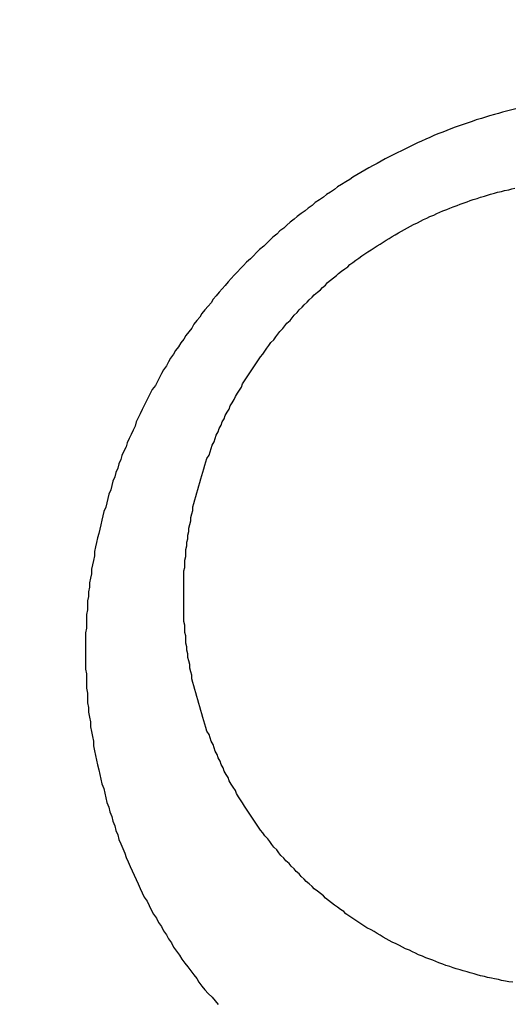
# Model space of a CAD drawing. Header units: millimetres. Extents: x 11979 to 37895, y 18730 to 47884.
# Tile 599 of 656: x 35823.932 to 35824.418, y 46387.969 to 46388.942. Entities that reach past the tile are written whole.
import ezdxf

# ---------------------------------------------------------------- set-up
doc = ezdxf.new("R2010")
doc.units = ezdxf.units.MM
for name, color, linetype in [('- niebieska cienka - izolacja', 120, 'Continuous'), ('-WYMIAR', 8, 'Continuous'), ('PROJEKTOWANE', 5, 'Continuous')]:
    doc.layers.add(name, color=color, linetype=linetype)
doc.styles.get("Standard").update_dxf_attribs({"font": 'arial.ttf'})
doc.dimstyles.new('CZA-KROPKA-50', dxfattribs={"dimtxt": 12, "dimasz": 1, "dimexe": 2, "dimexo": 25, "dimgap": 4, "dimtad": 1, "dimdec": 1, "dimrnd": 0.5, "dimzin": 9, "dimdsep": 46, "dimtxsty": 'Standard', "dimblk": 'CZA-KROPKA', "dimblk1": 'CZA-KROPKA', "dimblk2": 'CZA-KROPKA', "dimsah": 1, "dimcen": -20, "dimse1": 1, "dimse2": 1, "dimclrd": 8, "dimclre": 8, "dimclrt": 9, "dimadec": 0, "dimazin": 0, "dimtfac": 1, "dimtdec": 1, "dimtmove": 1, "dimatfit": 3, "dimldrblk": 'CZA-KROPKA', "dimfxl": 1, "dimtolj": 1, "dimtzin": 9, "dimarcsym": 0})

# ---------------------------------------------------------------- blocks, each defined once
blk = doc.blocks.new('CZA-KROPKA')
at = {"layer": '-WYMIAR', "linetype": 'ByBlock'}
for p, q in [((0, 10), (0, -10)), ((5, 0), (-5, 0))]:
    blk.add_line(p, q, dxfattribs=at)
at = {"layer": '-WYMIAR', "linetype": 'ByBlock', "const_width": 2.5}
blk.add_lwpolyline([(-1.25, 0, 1), (1.25, 0, 1)], format="xyb", close=True, dxfattribs=at)
blk = doc.blocks.new('*D2897')
at = {"layer": '-WYMIAR', "color": 8, "lineweight": -2}
blk.add_line((34132.92621, 45927.4655), (36406.92621, 45927.4655), dxfattribs=at)
at = {"layer": 'Defpoints', "color": 0}
for p in [(34131.92621, 46435.12228), (36407.92621, 46406.12228), (36407.92621, 45927.4655)]:
    blk.add_point(p, dxfattribs=at)
at = {"layer": '-WYMIAR', "color": 8, "lineweight": -2, "rotation": 180}
blk.add_blockref('CZA-KROPKA', (34131.92621, 45927.4655), dxfattribs=at)
at = {"layer": '-WYMIAR', "color": 8, "lineweight": -2}
blk.add_blockref('CZA-KROPKA', (36407.92621, 45927.4655), dxfattribs=at)
at = {"layer": '-WYMIAR', "color": 9, "insert": (35269.92621, 45937.59237), "char_height": 12, "attachment_point": 5}
blk.add_mtext('\\A1;2276', dxfattribs=at)
blk = doc.blocks.new('Pisuar NOVA PRO ze zintegrowanym ceramicznym sitkiem')
for points in [[(-0.0339165, -0.2026824, 0), (-0.0339565, -0.2026934, 0), (-0.0339965, -0.2027044, 0), (-0.0340465, -0.2027164, 0), (-0.0340865, -0.2027284, 0), (-0.0341265, -0.2027404, 0), (-0.0341765, -0.2027534, 0), (-0.0342165, -0.2027664, 0), (-0.0342565, -0.2027794, 0), (-0.0343065, -0.2027934, 0), (-0.0343465, -0.2028074, 0), (-0.0343865, -0.2028214, 0), (-0.0344265, -0.2028364, 0), (-0.0344765, -0.2028514, 0), (-0.0345165, -0.2028664, 0), (-0.0345565, -0.2028824, 0), (-0.0345965, -0.2028984, 0), (-0.0346365, -0.2029154, 0), (-0.0346865, -0.2029314, 0), (-0.0347265, -0.2029484, 0), (-0.0347665, -0.2029664, 0), (-0.0348065, -0.2029844, 0), (-0.0348465, -0.2030024, 0), (-0.0348865, -0.2030204, 0), (-0.0349265, -0.2030394, 0), (-0.0349665, -0.2030584, 0), (-0.0350065, -0.2030774, 0), (-0.0350465, -0.2030974, 0), (-0.0350865, -0.2031174, 0), (-0.0351265, -0.2031374, 0), (-0.0351665, -0.2031584, 0), (-0.0352065, -0.2031794, 0), (-0.0352465, -0.2032004, 0), (-0.0352865, -0.2032224, 0), (-0.0353265, -0.2032444, 0), (-0.0353665, -0.2032664, 0), (-0.0354065, -0.2032894, 0), (-0.0354465, -0.2033124, 0), (-0.0354865, -0.2033354, 0), (-0.0355265, -0.2033584, 0), (-0.0355565, -0.2033824, 0), (-0.0355965, -0.2034064, 0), (-0.0356365, -0.2034314, 0), (-0.0356765, -0.2034554, 0), (-0.0357065, -0.2034804, 0), (-0.0357465, -0.2035064, 0), (-0.0357865, -0.2035314, 0), (-0.0358165, -0.2035574, 0), (-0.0358565, -0.2035834, 0), (-0.0358965, -0.2036104, 0), (-0.0359265, -0.2036374, 0), (-0.0359665, -0.2036644, 0), (-0.0359965, -0.2036914, 0), (-0.0360365, -0.2037194, 0), (-0.0360765, -0.2037474, 0), (-0.0361065, -0.2037754, 0), (-0.0361465, -0.2038034, 0), (-0.0361765, -0.2038324, 0), (-0.0362065, -0.2038614, 0), (-0.0362465, -0.2038904, 0), (-0.0362765, -0.2039204, 0), (-0.0363165, -0.2039504, 0), (-0.0363465, -0.2039804, 0), (-0.0363765, -0.2040104, 0), (-0.0364065, -0.2040414, 0), (-0.0364465, -0.2040724, 0), (-0.0364765, -0.2041034, 0), (-0.0365065, -0.2041344, 0), (-0.0365365, -0.2041664, 0), (-0.0365765, -0.2041984, 0), (-0.0366065, -0.2042304, 0), (-0.0366365, -0.2042624, 0), (-0.0366665, -0.2042954, 0), (-0.0366965, -0.2043284, 0), (-0.0367265, -0.2043614, 0), (-0.0367565, -0.2043944, 0), (-0.0367865, -0.2044284, 0), (-0.0368165, -0.2044624, 0), (-0.0368465, -0.2044964, 0), (-0.0368765, -0.2045304, 0), (-0.0369065, -0.2045654, 0), (-0.0369265, -0.2045994, 0), (-0.0369565, -0.2046344, 0), (-0.0369865, -0.2046694, 0), (-0.0370165, -0.2047054, 0), (-0.0370365, -0.2047404, 0), (-0.0370665, -0.2047764, 0), (-0.0370965, -0.2048124, 0), (-0.0371165, -0.2048494, 0), (-0.0371465, -0.2048854, 0), (-0.0371765, -0.2049224, 0), (-0.0371965, -0.2049594, 0), (-0.0372265, -0.2049964, 0), (-0.0372465, -0.2050334, 0), (-0.0372765, -0.2050714, 0), (-0.0372965, -0.2051084, 0), (-0.0373265, -0.2051464, 0), (-0.0373465, -0.2051844, 0), (-0.0373665, -0.2052224, 0), (-0.0373965, -0.2052614, 0), (-0.0374165, -0.2052994, 0), (-0.0374365, -0.2053384, 0), (-0.0374565, -0.2053774, 0), (-0.0374765, -0.2054164, 0), (-0.0375065, -0.2054564, 0), (-0.0375265, -0.2054954, 0), (-0.0375465, -0.2055354, 0), (-0.0375665, -0.2055754, 0), (-0.0375865, -0.2056154, 0), (-0.0376065, -0.2056554, 0), (-0.0376265, -0.2056954, 0), (-0.0376465, -0.2057364, 0), (-0.0376665, -0.2057764, 0), (-0.0376765, -0.2058174, 0), (-0.0376965, -0.2058584, 0), (-0.0377165, -0.2058994, 0), (-0.0377365, -0.2059404, 0), (-0.0377565, -0.2059824, 0), (-0.0377665, -0.2060234, 0), (-0.0377865, -0.2060654, 0), (-0.0378065, -0.2061074, 0), (-0.0378165, -0.2061494, 0), (-0.0378365, -0.2061914, 0), (-0.0378465, -0.2062334, 0), (-0.0378665, -0.2062754, 0), (-0.0378765, -0.2063184, 0), (-0.0378965, -0.2063604, 0), (-0.0379065, -0.2064034, 0), (-0.0379165, -0.2064464, 0), (-0.0379365, -0.2064894, 0), (-0.0379465, -0.2065324, 0), (-0.0379565, -0.2065754, 0), (-0.0379665, -0.2066184, 0), (-0.0379865, -0.2066614, 0), (-0.0379965, -0.2067054, 0), (-0.0380065, -0.2067484, 0), (-0.0380165, -0.2067924, 0), (-0.0380265, -0.2068364, 0), (-0.0380365, -0.2068794, 0), (-0.0380465, -0.2069234, 0), (-0.0380565, -0.2069674, 0), (-0.0380665, -0.2070114, 0), (-0.0380765, -0.2070554, 0), (-0.0380765, -0.2071004, 0), (-0.0380865, -0.2071444, 0), (-0.0380965, -0.2071884, 0), (-0.0381065, -0.2072324, 0), (-0.0381065, -0.2072774, 0), (-0.0381165, -0.2073214, 0), (-0.0381265, -0.2073664, 0), (-0.0381265, -0.2074104, 0), (-0.0381365, -0.2074554, 0), (-0.0381365, -0.2075004, 0), (-0.0381465, -0.2075454, 0), (-0.0381465, -0.2075894, 0), (-0.0381465, -0.2076344, 0), (-0.0381565, -0.2076794, 0), (-0.0381565, -0.2077244, 0), (-0.0381565, -0.2077694, 0), (-0.0381565, -0.2078144, 0), (-0.0381665, -0.2078594, 0), (-0.0381665, -0.2079044, 0), (-0.0381665, -0.2079494, 0), (-0.0381665, -0.2079944, 0), (-0.0381665, -0.2080394, 0), (-0.0381665, -0.2080844, 0), (-0.0381665, -0.2081294, 0), (-0.0381665, -0.2081744, 0), (-0.0381665, -0.2082194, 0), (-0.0381565, -0.2082644, 0)], [(-0.0371965, -0.2074624, 0), (-0.0371965, -0.2074274, 0), (-0.0371965, -0.2073914, 0), (-0.0371965, -0.2073564, 0), (-0.0371965, -0.2073204, 0), (-0.0371965, -0.2072844, 0), (-0.0371965, -0.2072494, 0), (-0.0371865, -0.2072134, 0), (-0.0371865, -0.2071784, 0), (-0.0371865, -0.2071424, 0), (-0.0371765, -0.2071074, 0), (-0.0371765, -0.2070714, 0), (-0.0371765, -0.2070364, 0), (-0.0371665, -0.2070014, 0), (-0.0371665, -0.2069654, 0), (-0.0371565, -0.2069304, 0), (-0.0371565, -0.2068954, 0), (-0.0371465, -0.2068604, 0), (-0.0371465, -0.2068254, 0), (-0.0371365, -0.2067904, 0), (-0.0371265, -0.2067554, 0), (-0.0371265, -0.2067204, 0), (-0.0371165, -0.2066854, 0), (-0.0371065, -0.2066504, 0), (-0.0371065, -0.2066154, 0), (-0.0370965, -0.2065814, 0), (-0.0370865, -0.2065464, 0), (-0.0370765, -0.2065124, 0), (-0.0370665, -0.2064774, 0), (-0.0370565, -0.2064434, 0), (-0.0370465, -0.2064094, 0), (-0.0370365, -0.2063744, 0), (-0.0370265, -0.2063404, 0), (-0.0370165, -0.2063064, 0), (-0.0370065, -0.2062734, 0), (-0.0369965, -0.2062394, 0), (-0.0369865, -0.2062054, 0), (-0.0369765, -0.2061714, 0), (-0.0369665, -0.2061384, 0), (-0.0369465, -0.2061054, 0), (-0.0369365, -0.2060714, 0), (-0.0369265, -0.2060384, 0), (-0.0369165, -0.2060054, 0), (-0.0368965, -0.2059724, 0), (-0.0368865, -0.2059394, 0), (-0.0368765, -0.2059074, 0), (-0.0368565, -0.2058744, 0), (-0.0368465, -0.2058424, 0), (-0.0368265, -0.2058094, 0), (-0.0368165, -0.2057774, 0), (-0.0367965, -0.2057454, 0), (-0.0367865, -0.2057134, 0), (-0.0367665, -0.2056814, 0), (-0.0367465, -0.2056504, 0), (-0.0367365, -0.2056184, 0), (-0.0367165, -0.2055874, 0), (-0.0366965, -0.2055554, 0), (-0.0366865, -0.2055244, 0), (-0.0366665, -0.2054934, 0), (-0.0366465, -0.2054634, 0), (-0.0366265, -0.2054324, 0), (-0.0366165, -0.2054014, 0), (-0.0365965, -0.2053714, 0), (-0.0365765, -0.2053414, 0), (-0.0365565, -0.2053114, 0), (-0.0365365, -0.2052814, 0), (-0.0365165, -0.2052514, 0), (-0.0364965, -0.2052224, 0), (-0.0364765, -0.2051934, 0), (-0.0364565, -0.2051634, 0), (-0.0364365, -0.2051344, 0), (-0.0364165, -0.2051064, 0), (-0.0363965, -0.2050774, 0), (-0.0363765, -0.2050494, 0), (-0.0363565, -0.2050204, 0), (-0.0363365, -0.2049924, 0), (-0.0363065, -0.2049644, 0), (-0.0362865, -0.2049374, 0), (-0.0362665, -0.2049094, 0), (-0.0362465, -0.2048824, 0), (-0.0362165, -0.2048544, 0), (-0.0361965, -0.2048274, 0), (-0.0361765, -0.2048014, 0), (-0.0361465, -0.2047744, 0), (-0.0361265, -0.2047484, 0), (-0.0361065, -0.2047224, 0), (-0.0360765, -0.2046964, 0), (-0.0360565, -0.2046704, 0), (-0.0360265, -0.2046444, 0), (-0.0360065, -0.2046194, 0), (-0.0359765, -0.2045944, 0), (-0.0359565, -0.2045694, 0), (-0.0359265, -0.2045444, 0), (-0.0359065, -0.2045204, 0), (-0.0358765, -0.2044954, 0), (-0.0358465, -0.2044714, 0), (-0.0358265, -0.2044474, 0), (-0.0357965, -0.2044244, 0), (-0.0357765, -0.2044004, 0), (-0.0357465, -0.2043774, 0), (-0.0357165, -0.2043544, 0), (-0.0356865, -0.2043314, 0), (-0.0356665, -0.2043094, 0), (-0.0356365, -0.2042874, 0), (-0.0356065, -0.2042654, 0), (-0.0355765, -0.2042434, 0), (-0.0355565, -0.2042214, 0), (-0.0355265, -0.2042004, 0), (-0.0354965, -0.2041794, 0), (-0.0354665, -0.2041584, 0), (-0.0354365, -0.2041374, 0), (-0.0354065, -0.2041174, 0), (-0.0353765, -0.2040974, 0), (-0.0353465, -0.2040774, 0), (-0.0353165, -0.2040574, 0), (-0.0352865, -0.2040384, 0), (-0.0352565, -0.2040194, 0), (-0.0352265, -0.2040004, 0), (-0.0351965, -0.2039814, 0), (-0.0351665, -0.2039634, 0), (-0.0351365, -0.2039454, 0), (-0.0351065, -0.2039274, 0), (-0.0350765, -0.2039094, 0), (-0.0350465, -0.2038924, 0), (-0.0350165, -0.2038754, 0), (-0.0349865, -0.2038584, 0), (-0.0349565, -0.2038424, 0), (-0.0349265, -0.2038254, 0), (-0.0348865, -0.2038094, 0), (-0.0348565, -0.2037944, 0), (-0.0348265, -0.2037784, 0), (-0.0347965, -0.2037634, 0), (-0.0347665, -0.2037484, 0), (-0.0347265, -0.2037334, 0), (-0.0346965, -0.2037194, 0), (-0.0346665, -0.2037054, 0), (-0.0346365, -0.2036914, 0), (-0.0345965, -0.2036774, 0), (-0.0345665, -0.2036644, 0), (-0.0345365, -0.2036514, 0), (-0.0344965, -0.2036384, 0), (-0.0344665, -0.2036264, 0), (-0.0344365, -0.2036144, 0), (-0.0343965, -0.2036024, 0), (-0.0343665, -0.2035904, 0), (-0.0343365, -0.2035794, 0), (-0.0342965, -0.2035684, 0), (-0.0342665, -0.2035574, 0), (-0.0342265, -0.2035474, 0), (-0.0341965, -0.2035374, 0), (-0.0341665, -0.2035274, 0), (-0.0341265, -0.2035174, 0), (-0.0340965, -0.2035084, 0), (-0.0340565, -0.2034994, 0), (-0.0340265, -0.2034914, 0), (-0.0339865, -0.2034824, 0), (-0.0339565, -0.2034744, 0), (-0.0339265, -0.2034664, 0)], [(-0.0339465, -0.2113124, 0), (-0.0339865, -0.2113064, 0), (-0.0340165, -0.2113004, 0), (-0.0340565, -0.2112934, 0), (-0.0340865, -0.2112864, 0), (-0.0341265, -0.2112794, 0), (-0.0341565, -0.2112724, 0), (-0.0341965, -0.2112644, 0), (-0.0342265, -0.2112564, 0), (-0.0342665, -0.2112474, 0), (-0.0342965, -0.2112394, 0), (-0.0343265, -0.2112294, 0), (-0.0343665, -0.2112204, 0), (-0.0343965, -0.2112104, 0), (-0.0344365, -0.2112004, 0), (-0.0344665, -0.2111904, 0), (-0.0345065, -0.2111794, 0), (-0.0345365, -0.2111684, 0), (-0.0345665, -0.2111574, 0), (-0.0346065, -0.2111454, 0), (-0.0346365, -0.2111334, 0), (-0.0346765, -0.2111214, 0), (-0.0347065, -0.2111084, 0), (-0.0347365, -0.2110954, 0), (-0.0347765, -0.2110824, 0), (-0.0348065, -0.2110694, 0), (-0.0348365, -0.2110554, 0), (-0.0348765, -0.2110414, 0), (-0.0349065, -0.2110264, 0), (-0.0349365, -0.2110114, 0), (-0.0349665, -0.2109964, 0), (-0.0350065, -0.2109814, 0), (-0.0350365, -0.2109654, 0), (-0.0350665, -0.2109494, 0), (-0.0350965, -0.2109334, 0), (-0.0351365, -0.2109174, 0), (-0.0351665, -0.2109004, 0), (-0.0351965, -0.2108834, 0), (-0.0352265, -0.2108654, 0), (-0.0352565, -0.2108484, 0), (-0.0352865, -0.2108304, 0), (-0.0353165, -0.2108124, 0), (-0.0353465, -0.2107934, 0), (-0.0353865, -0.2107744, 0), (-0.0354165, -0.2107554, 0), (-0.0354465, -0.2107364, 0), (-0.0354765, -0.2107164, 0), (-0.0355065, -0.2106964, 0), (-0.0355365, -0.2106764, 0), (-0.0355665, -0.2106564, 0), (-0.0355965, -0.2106354, 0), (-0.0356165, -0.2106144, 0), (-0.0356465, -0.2105934, 0), (-0.0356765, -0.2105714, 0), (-0.0357065, -0.2105494, 0), (-0.0357365, -0.2105274, 0), (-0.0357665, -0.2105054, 0), (-0.0357965, -0.2104824, 0), (-0.0358165, -0.2104594, 0), (-0.0358465, -0.2104364, 0), (-0.0358765, -0.2104134, 0), (-0.0359065, -0.2103894, 0), (-0.0359265, -0.2103654, 0), (-0.0359565, -0.2103414, 0), (-0.0359865, -0.2103174, 0), (-0.0360065, -0.2102924, 0), (-0.0360365, -0.2102674, 0), (-0.0360565, -0.2102424, 0), (-0.0360865, -0.2102174, 0), (-0.0361065, -0.2101914, 0), (-0.0361365, -0.2101654, 0), (-0.0361565, -0.2101394, 0), (-0.0361865, -0.2101134, 0), (-0.0362065, -0.2100864, 0), (-0.0362365, -0.2100604, 0), (-0.0362565, -0.2100334, 0), (-0.0362765, -0.2100054, 0), (-0.0363065, -0.2099784, 0), (-0.0363265, -0.2099504, 0), (-0.0363465, -0.2099224, 0), (-0.0363665, -0.2098944, 0), (-0.0363965, -0.2098664, 0), (-0.0364165, -0.2098374, 0), (-0.0364365, -0.2098084, 0), (-0.0364565, -0.2097794, 0), (-0.0364765, -0.2097504, 0), (-0.0364965, -0.2097214, 0), (-0.0365165, -0.2096914, 0), (-0.0365365, -0.2096614, 0), (-0.0365565, -0.2096314, 0), (-0.0365765, -0.2096014, 0), (-0.0365965, -0.2095714, 0), (-0.0366165, -0.2095404, 0), (-0.0366365, -0.2095104, 0), (-0.0366565, -0.2094794, 0), (-0.0366765, -0.2094484, 0), (-0.0366865, -0.2094174, 0), (-0.0367065, -0.2093854, 0), (-0.0367265, -0.2093544, 0), (-0.0367465, -0.2093224, 0), (-0.0367565, -0.2092904, 0), (-0.0367765, -0.2092584, 0), (-0.0367965, -0.2092264, 0), (-0.0368065, -0.2091944, 0), (-0.0368265, -0.2091614, 0), (-0.0368365, -0.2091294, 0), (-0.0368565, -0.2090964, 0), (-0.0368665, -0.2090634, 0), (-0.0368865, -0.2090304, 0), (-0.0368965, -0.2089974, 0), (-0.0369065, -0.2089644, 0), (-0.0369265, -0.2089314, 0), (-0.0369365, -0.2088974, 0), (-0.0369465, -0.2088644, 0), (-0.0369665, -0.2088304, 0), (-0.0369765, -0.2087964, 0), (-0.0369865, -0.2087634, 0), (-0.0369965, -0.2087294, 0), (-0.0370065, -0.2086954, 0), (-0.0370165, -0.2086604, 0), (-0.0370265, -0.2086264, 0), (-0.0370365, -0.2085924, 0), (-0.0370465, -0.2085574, 0), (-0.0370565, -0.2085234, 0), (-0.0370665, -0.2084884, 0), (-0.0370765, -0.2084534, 0), (-0.0370865, -0.2084194, 0), (-0.0370965, -0.2083844, 0), (-0.0371065, -0.2083494, 0), (-0.0371165, -0.2083144, 0), (-0.0371165, -0.2082794, 0), (-0.0371265, -0.2082444, 0), (-0.0371365, -0.2082094, 0), (-0.0371365, -0.2081734, 0), (-0.0371465, -0.2081384, 0), (-0.0371565, -0.2081034, 0), (-0.0371565, -0.2080684, 0), (-0.0371665, -0.2080324, 0), (-0.0371665, -0.2079974, 0), (-0.0371765, -0.2079614, 0), (-0.0371765, -0.2079264, 0), (-0.0371765, -0.2078904, 0), (-0.0371865, -0.2078554, 0), (-0.0371865, -0.2078194, 0), (-0.0371865, -0.2077834, 0), (-0.0371965, -0.2077484, 0), (-0.0371965, -0.2077124, 0), (-0.0371965, -0.2076764, 0), (-0.0371965, -0.2076414, 0), (-0.0371965, -0.2076054, 0), (-0.0371965, -0.2075694, 0), (-0.0371965, -0.2075344, 0), (-0.0371965, -0.2074984, 0), (-0.0371965, -0.2074624, 0)], [(-0.0381565, -0.2082644, 0), (-0.0381565, -0.2083124, 0), (-0.0381565, -0.2083594, 0), (-0.0381565, -0.2084074, 0), (-0.0381465, -0.2084554, 0), (-0.0381465, -0.2085024, 0), (-0.0381465, -0.2085504, 0), (-0.0381365, -0.2085984, 0), (-0.0381365, -0.2086454, 0), (-0.0381265, -0.2086934, 0), (-0.0381165, -0.2087404, 0), (-0.0381165, -0.2087884, 0), (-0.0381065, -0.2088354, 0), (-0.0380965, -0.2088834, 0), (-0.0380865, -0.2089304, 0), (-0.0380865, -0.2089774, 0), (-0.0380765, -0.2090244, 0), (-0.0380665, -0.2090714, 0), (-0.0380565, -0.2091184, 0), (-0.0380465, -0.2091654, 0), (-0.0380365, -0.2092124, 0), (-0.0380265, -0.2092594, 0), (-0.0380165, -0.2093054, 0), (-0.0380065, -0.2093524, 0), (-0.0379865, -0.2093984, 0), (-0.0379765, -0.2094454, 0), (-0.0379665, -0.2094914, 0), (-0.0379565, -0.2095374, 0), (-0.0379365, -0.2095834, 0), (-0.0379265, -0.2096294, 0), (-0.0379065, -0.2096744, 0), (-0.0378965, -0.2097204, 0), (-0.0378765, -0.2097654, 0), (-0.0378665, -0.2098114, 0), (-0.0378465, -0.2098564, 0), (-0.0378365, -0.2099014, 0), (-0.0378165, -0.2099454, 0), (-0.0377965, -0.2099904, 0), (-0.0377765, -0.2100354, 0), (-0.0377665, -0.2100794, 0), (-0.0377465, -0.2101234, 0), (-0.0377265, -0.2101674, 0), (-0.0377065, -0.2102114, 0), (-0.0376865, -0.2102554, 0), (-0.0376665, -0.2102984, 0), (-0.0376465, -0.2103414, 0), (-0.0376265, -0.2103844, 0), (-0.0376065, -0.2104274, 0), (-0.0375865, -0.2104704, 0), (-0.0375565, -0.2105124, 0), (-0.0375365, -0.2105544, 0), (-0.0375165, -0.2105964, 0), (-0.0374965, -0.2106384, 0), (-0.0374665, -0.2106804, 0), (-0.0374465, -0.2107214, 0), (-0.0374165, -0.2107624, 0), (-0.0373965, -0.2108034, 0), (-0.0373665, -0.2108444, 0), (-0.0373465, -0.2108844, 0), (-0.0373165, -0.2109244, 0), (-0.0372965, -0.2109644, 0), (-0.0372665, -0.2110044, 0), (-0.0372365, -0.2110434, 0), (-0.0372165, -0.2110834, 0), (-0.0371865, -0.2111224, 0), (-0.0371565, -0.2111604, 0), (-0.0371265, -0.2111994, 0), (-0.0370965, -0.2112374, 0), (-0.0370665, -0.2112754, 0), (-0.0370465, -0.2113124, 0), (-0.0370165, -0.2113504, 0), (-0.0369865, -0.2113874, 0), (-0.0369565, -0.2114244, 0), (-0.0369165, -0.2114604, 0), (-0.0368865, -0.2114964, 0), (-0.0368565, -0.2115324, 0)]]:
    blk.add_polyline3d(points)

msp = doc.modelspace()

# ---------------------------------------------------------------- hatches: boundary and pattern name
at = {"layer": '- niebieska cienka - izolacja'}
h = msp.add_hatch(dxfattribs=at)
h.set_pattern_fill('ANSI31', color=5, scale=10)
h.set_pattern_definition([(315, (22316.131, 20126.916), (19.7999996, -4e-15), [3.394112, -24.607316]), (315, (22316.131, 20146.716), (19.7999996, -4e-15), [3.394112, -24.607316]), (315, (22329.731, 20119.916), (19.7999996, -4e-15), [3.959798, -24.04163]), (315, (22329.731, 20139.716), (19.7999996, -4e-15), [3.959798, -24.04163]), (0, (22325.931, 20125.716), (0, 19.8), [0.2, -19.6]), (90, (22326.131, 20125.716), (-19.8, 1e-15), [0.2, -19.6]), (0, (22326.131, 20125.916), (0, 19.8), [0.2, -19.6]), (0, (22326.331, 20125.916), (0, 19.8), [0.2, -19.6]), (0, (22326.531, 20125.916), (0, 19.8), [0.2, -19.6]), (0, (22326.731, 20125.916), (0, 19.8), [0.2, -19.6]), (90, (22326.931, 20125.716), (-19.8, 1e-15), [0.2, -19.6]), (0, (22326.931, 20125.716), (0, 19.8), [0.2, -19.6]), (90, (22327.131, 20125.516), (-19.8, 1e-15), [0.2, -19.6]), (0, (22327.131, 20125.516), (0, 19.8), [0.2, -19.6]), (90, (22327.331, 20125.316), (-19.8, 1e-15), [0.2, -19.6]), (90, (22327.331, 20125.116), (-19.8, 1e-15), [0.2, -19.6]), (90, (22327.331, 20124.916), (-19.8, 1e-15), [0.2, -19.6]), (90, (22327.331, 20124.716), (-19.8, 1e-15), [0.2, -19.6]), (0, (22327.131, 20124.716), (0, 19.8), [0.2, -19.6]), (90, (22327.131, 20124.516), (-19.8, 1e-15), [0.2, -19.6]), (0, (22326.931, 20124.516), (0, 19.8), [0.2, -19.6]), (90, (22326.931, 20124.316), (-19.8, 1e-15), [0.2, -19.6]), (0, (22326.731, 20124.316), (0, 19.8), [0.2, -19.6]), (0, (22326.531, 20124.316), (0, 19.8), [0.2, -19.6]), (0, (22326.331, 20124.316), (0, 19.8), [0.2, -19.6]), (0, (22326.131, 20124.316), (0, 19.8), [0.2, -19.6]), (90, (22326.131, 20124.316), (-19.8, 1e-15), [0.2, -19.6]), (0, (22325.931, 20124.516), (0, 19.8), [0.2, -19.6]), (90, (22325.931, 20124.516), (-19.8, 1e-15), [0.2, -19.6]), (0, (22325.731, 20124.716), (0, 19.8), [0.2, -19.6]), (90, (22325.731, 20124.716), (-19.8, 1e-15), [0.2, -19.6]), (90, (22325.731, 20124.916), (-19.8, 1e-15), [0.2, -19.6]), (90, (22325.731, 20125.116), (-19.8, 1e-15), [0.2, -19.6]), (90, (22325.731, 20125.316), (-19.8, 1e-15), [0.2, -19.6]), (0, (22325.731, 20125.516), (0, 19.8), [0.2, -19.6]), (90, (22325.931, 20125.516), (-19.8, 1e-15), [0.2, -19.6]), (90, (22322.931, 20108.516), (-19.8, 1e-15), [0.2, -19.6]), (0, (22322.731, 20108.516), (0, 19.8), [0.2, -19.6]), (90, (22322.731, 20108.316), (-19.8, 1e-15), [0.2, -19.6]), (90, (22322.731, 20108.116), (-19.8, 1e-15), [0.2, -19.6]), (90, (22322.731, 20107.916), (-19.8, 1e-15), [0.2, -19.6]), (90, (22322.731, 20107.716), (-19.8, 1e-15), [0.2, -19.6]), (0, (22322.731, 20107.716), (0, 19.8), [0.2, -19.6]), (90, (22322.931, 20107.516), (-19.8, 1e-15), [0.2, -19.6]), (0, (22322.931, 20107.516), (0, 19.8), [0.2, -19.6]), (90, (22323.131, 20107.316), (-19.8, 1e-15), [0.2, -19.6]), (0, (22323.131, 20107.316), (0, 19.8), [0.2, -19.6]), (90, (22323.331, 20107.116), (-19.8, 1e-15), [0.2, -19.6]), (0, (22323.331, 20107.116), (0, 19.8), [0.2, -19.6]), (0, (22323.531, 20107.116), (0, 19.8), [0.2, -19.6]), (0, (22323.731, 20107.116), (0, 19.8), [0.2, -19.6]), (0, (22323.931, 20107.116), (0, 19.8), [0.2, -19.6]), (90, (22324.131, 20107.116), (-19.8, 1e-15), [0.2, -19.6]), (0, (22324.131, 20107.316), (0, 19.8), [0.2, -19.6]), (90, (22324.331, 20107.316), (-19.8, 1e-15), [0.2, -19.6]), (0, (22324.331, 20107.516), (0, 19.8), [0.2, -19.6]), (90, (22324.531, 20107.516), (-19.8, 1e-15), [0.2, -19.6]), (0, (22324.531, 20107.716), (0, 19.8), [0.2, -19.6]), (90, (22324.731, 20107.716), (-19.8, 1e-15), [0.2, -19.6]), (90, (22324.731, 20107.916), (-19.8, 1e-15), [0.2, -19.6]), (90, (22324.731, 20108.116), (-19.8, 1e-15), [0.2, -19.6]), (90, (22324.731, 20108.316), (-19.8, 1e-15), [0.2, -19.6]), (0, (22324.531, 20108.516), (0, 19.8), [0.2, -19.6]), (90, (22324.531, 20108.516), (-19.8, 1e-15), [0.2, -19.6]), (0, (22324.331, 20108.716), (0, 19.8), [0.2, -19.6]), (90, (22324.331, 20108.716), (-19.8, 1e-15), [0.2, -19.6]), (0, (22324.131, 20108.916), (0, 19.8), [0.2, -19.6]), (90, (22324.131, 20108.916), (-19.8, 1e-15), [0.2, -19.6]), (0, (22323.931, 20109.116), (0, 19.8), [0.2, -19.6]), (0, (22323.731, 20109.116), (0, 19.8), [0.2, -19.6]), (0, (22323.531, 20109.116), (0, 19.8), [0.2, -19.6]), (0, (22323.331, 20109.116), (0, 19.8), [0.2, -19.6]), (90, (22323.331, 20108.916), (-19.8, 1e-15), [0.2, -19.6]), (0, (22323.131, 20108.916), (0, 19.8), [0.2, -19.6]), (90, (22323.131, 20108.716), (-19.8, 1e-15), [0.2, -19.6]), (0, (22322.931, 20108.716), (0, 19.8), [0.2, -19.6]), (90, (22325.931, 20109.116), (-19.8, 1e-15), [0.2, -19.6]), (0, (22325.931, 20109.316), (0, 19.8), [0.2, -19.6]), (90, (22326.131, 20109.316), (-19.8, 1e-15), [0.2, -19.6]), (0, (22326.131, 20109.516), (0, 19.8), [0.2, -19.6]), (0, (22326.331, 20109.516), (0, 19.8), [0.2, -19.6]), (0, (22326.531, 20109.516), (0, 19.8), [0.2, -19.6]), (0, (22326.731, 20109.516), (0, 19.8), [0.2, -19.6]), (0, (22326.931, 20109.516), (0, 19.8), [0.2, -19.6]), (0, (22327.131, 20109.516), (0, 19.8), [0.2, -19.6]), (90, (22327.331, 20109.316), (-19.8, 1e-15), [0.2, -19.6]), (0, (22327.331, 20109.316), (0, 19.8), [0.2, -19.6]), (90, (22327.531, 20109.116), (-19.8, 1e-15), [0.2, -19.6]), (0, (22327.531, 20109.116), (0, 19.8), [0.2, -19.6]), (90, (22327.731, 20108.916), (-19.8, 1e-15), [0.2, -19.6]), (0, (22327.731, 20108.916), (0, 19.8), [0.2, -19.6]), (90, (22327.931, 20108.716), (-19.8, 1e-15), [0.2, -19.6]), (90, (22327.931, 20108.516), (-19.8, 1e-15), [0.2, -19.6]), (90, (22327.931, 20108.316), (-19.8, 1e-15), [0.2, -19.6]), (90, (22327.931, 20108.116), (-19.8, 1e-15), [0.2, -19.6]), (90, (22327.931, 20107.916), (-19.8, 1e-15), [0.2, -19.6]), (90, (22327.931, 20107.716), (-19.8, 1e-15), [0.2, -19.6]), (0, (22327.731, 20107.716), (0, 19.8), [0.2, -19.6]), (90, (22327.731, 20107.516), (-19.8, 1e-15), [0.2, -19.6]), (0, (22327.531, 20107.516), (0, 19.8), [0.2, -19.6]), (90, (22327.531, 20107.316), (-19.8, 1e-15), [0.2, -19.6]), (0, (22327.331, 20107.316), (0, 19.8), [0.2, -19.6]), (90, (22327.331, 20107.116), (-19.8, 1e-15), [0.2, -19.6]), (0, (22327.131, 20107.116), (0, 19.8), [0.2, -19.6]), (0, (22326.931, 20107.116), (0, 19.8), [0.2, -19.6]), (0, (22326.731, 20107.116), (0, 19.8), [0.2, -19.6]), (0, (22326.531, 20107.116), (0, 19.8), [0.2, -19.6]), (0, (22326.331, 20107.116), (0, 19.8), [0.2, -19.6]), (0, (22326.131, 20107.116), (0, 19.8), [0.2, -19.6]), (90, (22326.131, 20107.116), (-19.8, 1e-15), [0.2, -19.6]), (0, (22325.931, 20107.316), (0, 19.8), [0.2, -19.6]), (90, (22325.931, 20107.316), (-19.8, 1e-15), [0.2, -19.6]), (0, (22325.731, 20107.516), (0, 19.8), [0.2, -19.6]), (90, (22325.731, 20107.516), (-19.8, 1e-15), [0.2, -19.6]), (0, (22325.531, 20107.716), (0, 19.8), [0.2, -19.6]), (90, (22325.531, 20107.716), (-19.8, 1e-15), [0.2, -19.6]), (90, (22325.531, 20107.916), (-19.8, 1e-15), [0.2, -19.6]), (90, (22325.531, 20108.116), (-19.8, 1e-15), [0.2, -19.6]), (90, (22325.531, 20108.316), (-19.8, 1e-15), [0.2, -19.6]), (90, (22325.531, 20108.516), (-19.8, 1e-15), [0.2, -19.6]), (90, (22325.531, 20108.716), (-19.8, 1e-15), [0.2, -19.6]), (0, (22325.531, 20108.916), (0, 19.8), [0.2, -19.6]), (90, (22325.731, 20108.916), (-19.8, 1e-15), [0.2, -19.6]), (0, (22325.731, 20109.116), (0, 19.8), [0.2, -19.6]), (0, (22317.731, 20123.716), (0, 19.8), [0.2, -19.6]), (90, (22317.931, 20123.716), (-19.8, 1e-15), [0.2, -19.6]), (0, (22317.931, 20123.916), (0, 19.8), [0.2, -19.6]), (0, (22318.131, 20123.916), (0, 19.8), [0.2, -19.6]), (0, (22318.331, 20123.916), (0, 19.8), [0.2, -19.6]), (0, (22318.531, 20123.916), (0, 19.8), [0.2, -19.6]), (90, (22318.731, 20123.716), (-19.8, 1e-15), [0.2, -19.6]), (0, (22318.731, 20123.716), (0, 19.8), [0.2, -19.6]), (90, (22318.931, 20123.516), (-19.8, 1e-15), [0.2, -19.6]), (0, (22318.931, 20123.516), (0, 19.8), [0.2, -19.6]), (90, (22319.131, 20123.316), (-19.8, 1e-15), [0.2, -19.6]), (90, (22319.131, 20123.116), (-19.8, 1e-15), [0.2, -19.6]), (90, (22319.131, 20122.916), (-19.8, 1e-15), [0.2, -19.6]), (90, (22319.131, 20122.716), (-19.8, 1e-15), [0.2, -19.6]), (0, (22318.931, 20122.716), (0, 19.8), [0.2, -19.6]), (90, (22318.931, 20122.516), (-19.8, 1e-15), [0.2, -19.6]), (0, (22318.731, 20122.516), (0, 19.8), [0.2, -19.6]), (90, (22318.731, 20122.316), (-19.8, 1e-15), [0.2, -19.6]), (0, (22318.531, 20122.316), (0, 19.8), [0.2, -19.6]), (0, (22318.331, 20122.316), (0, 19.8), [0.2, -19.6]), (0, (22318.131, 20122.316), (0, 19.8), [0.2, -19.6]), (0, (22317.931, 20122.316), (0, 19.8), [0.2, -19.6]), (90, (22317.931, 20122.316), (-19.8, 1e-15), [0.2, -19.6]), (0, (22317.731, 20122.516), (0, 19.8), [0.2, -19.6]), (90, (22317.731, 20122.516), (-19.8, 1e-15), [0.2, -19.6]), (0, (22317.531, 20122.716), (0, 19.8), [0.2, -19.6]), (90, (22317.531, 20122.716), (-19.8, 1e-15), [0.2, -19.6]), (90, (22317.531, 20122.916), (-19.8, 1e-15), [0.2, -19.6]), (90, (22317.531, 20123.116), (-19.8, 1e-15), [0.2, -19.6]), (90, (22317.531, 20123.316), (-19.8, 1e-15), [0.2, -19.6]), (0, (22317.531, 20123.516), (0, 19.8), [0.2, -19.6]), (90, (22317.731, 20123.516), (-19.8, 1e-15), [0.2, -19.6]), (90, (22314.731, 20122.516), (-19.8, 1e-15), [0.2, -19.6]), (0, (22314.731, 20122.716), (0, 19.8), [0.2, -19.6]), (90, (22314.931, 20122.716), (-19.8, 1e-15), [0.2, -19.6]), (0, (22314.931, 20122.916), (0, 19.8), [0.2, -19.6]), (0, (22315.131, 20122.916), (0, 19.8), [0.2, -19.6]), (0, (22315.331, 20122.916), (0, 19.8), [0.2, -19.6]), (0, (22315.531, 20122.916), (0, 19.8), [0.2, -19.6]), (0, (22315.731, 20122.916), (0, 19.8), [0.2, -19.6]), (0, (22315.931, 20122.916), (0, 19.8), [0.2, -19.6]), (90, (22316.131, 20122.716), (-19.8, 1e-15), [0.2, -19.6]), (0, (22316.131, 20122.716), (0, 19.8), [0.2, -19.6]), (90, (22316.331, 20122.516), (-19.8, 1e-15), [0.2, -19.6]), (0, (22316.331, 20122.516), (0, 19.8), [0.2, -19.6]), (90, (22316.531, 20122.316), (-19.8, 1e-15), [0.2, -19.6]), (0, (22316.531, 20122.316), (0, 19.8), [0.2, -19.6]), (90, (22316.731, 20122.116), (-19.8, 1e-15), [0.2, -19.6]), (90, (22316.731, 20121.916), (-19.8, 1e-15), [0.2, -19.6]), (90, (22316.731, 20121.716), (-19.8, 1e-15), [0.2, -19.6]), (90, (22316.731, 20121.516), (-19.8, 1e-15), [0.2, -19.6]), (90, (22316.731, 20121.316), (-19.8, 1e-15), [0.2, -19.6]), (90, (22316.731, 20121.116), (-19.8, 1e-15), [0.2, -19.6]), (0, (22316.531, 20121.116), (0, 19.8), [0.2, -19.6]), (90, (22316.531, 20120.916), (-19.8, 1e-15), [0.2, -19.6]), (0, (22316.331, 20120.916), (0, 19.8), [0.2, -19.6]), (90, (22316.331, 20120.716), (-19.8, 1e-15), [0.2, -19.6]), (0, (22316.131, 20120.716), (0, 19.8), [0.2, -19.6]), (90, (22316.131, 20120.516), (-19.8, 1e-15), [0.2, -19.6]), (0, (22315.931, 20120.516), (0, 19.8), [0.2, -19.6]), (0, (22315.731, 20120.516), (0, 19.8), [0.2, -19.6]), (0, (22315.531, 20120.516), (0, 19.8), [0.2, -19.6]), (0, (22315.331, 20120.516), (0, 19.8), [0.2, -19.6]), (0, (22315.131, 20120.516), (0, 19.8), [0.2, -19.6]), (0, (22314.931, 20120.516), (0, 19.8), [0.2, -19.6]), (90, (22314.931, 20120.516), (-19.8, 1e-15), [0.2, -19.6]), (0, (22314.731, 20120.716), (0, 19.8), [0.2, -19.6]), (90, (22314.731, 20120.716), (-19.8, 1e-15), [0.2, -19.6]), (0, (22314.531, 20120.916), (0, 19.8), [0.2, -19.6]), (90, (22314.531, 20120.916), (-19.8, 1e-15), [0.2, -19.6]), (0, (22314.331, 20121.116), (0, 19.8), [0.2, -19.6]), (90, (22314.331, 20121.116), (-19.8, 1e-15), [0.2, -19.6]), (90, (22314.331, 20121.316), (-19.8, 1e-15), [0.2, -19.6]), (90, (22314.331, 20121.516), (-19.8, 1e-15), [0.2, -19.6]), (90, (22314.331, 20121.716), (-19.8, 1e-15), [0.2, -19.6]), (90, (22314.331, 20121.916), (-19.8, 1e-15), [0.2, -19.6]), (90, (22314.331, 20122.116), (-19.8, 1e-15), [0.2, -19.6]), (0, (22314.331, 20122.316), (0, 19.8), [0.2, -19.6]), (90, (22314.531, 20122.316), (-19.8, 1e-15), [0.2, -19.6]), (0, (22314.531, 20122.516), (0, 19.8), [0.2, -19.6]), (90, (22316.931, 20120.116), (-19.8, 1e-15), [0.2, -19.6]), (0, (22316.731, 20120.116), (0, 19.8), [0.2, -19.6]), (90, (22316.731, 20119.916), (-19.8, 1e-15), [0.2, -19.6]), (90, (22316.731, 20119.716), (-19.8, 1e-15), [0.2, -19.6]), (90, (22316.731, 20119.516), (-19.8, 1e-15), [0.2, -19.6]), (90, (22316.731, 20119.316), (-19.8, 1e-15), [0.2, -19.6]), (0, (22316.731, 20119.316), (0, 19.8), [0.2, -19.6]), (90, (22316.931, 20119.116), (-19.8, 1e-15), [0.2, -19.6]), (0, (22316.931, 20119.116), (0, 19.8), [0.2, -19.6]), (90, (22317.131, 20118.916), (-19.8, 1e-15), [0.2, -19.6]), (0, (22317.131, 20118.916), (0, 19.8), [0.2, -19.6]), (90, (22317.331, 20118.716), (-19.8, 1e-15), [0.2, -19.6]), (0, (22317.331, 20118.716), (0, 19.8), [0.2, -19.6]), (0, (22317.531, 20118.716), (0, 19.8), [0.2, -19.6]), (0, (22317.731, 20118.716), (0, 19.8), [0.2, -19.6]), (0, (22317.931, 20118.716), (0, 19.8), [0.2, -19.6]), (90, (22318.131, 20118.716), (-19.8, 1e-15), [0.2, -19.6]), (0, (22318.131, 20118.916), (0, 19.8), [0.2, -19.6]), (90, (22318.331, 20118.916), (-19.8, 1e-15), [0.2, -19.6]), (0, (22318.331, 20119.116), (0, 19.8), [0.2, -19.6]), (90, (22318.531, 20119.116), (-19.8, 1e-15), [0.2, -19.6]), (0, (22318.531, 20119.316), (0, 19.8), [0.2, -19.6]), (90, (22318.731, 20119.316), (-19.8, 1e-15), [0.2, -19.6]), (90, (22318.731, 20119.516), (-19.8, 1e-15), [0.2, -19.6]), (90, (22318.731, 20119.716), (-19.8, 1e-15), [0.2, -19.6]), (90, (22318.731, 20119.916), (-19.8, 1e-15), [0.2, -19.6]), (0, (22318.531, 20120.116), (0, 19.8), [0.2, -19.6]), (90, (22318.531, 20120.116), (-19.8, 1e-15), [0.2, -19.6]), (0, (22318.331, 20120.316), (0, 19.8), [0.2, -19.6]), (90, (22318.331, 20120.316), (-19.8, 1e-15), [0.2, -19.6]), (0, (22318.131, 20120.516), (0, 19.8), [0.2, -19.6]), (90, (22318.131, 20120.516), (-19.8, 1e-15), [0.2, -19.6]), (0, (22317.931, 20120.716), (0, 19.8), [0.2, -19.6]), (0, (22317.731, 20120.716), (0, 19.8), [0.2, -19.6]), (0, (22317.531, 20120.716), (0, 19.8), [0.2, -19.6]), (0, (22317.331, 20120.716), (0, 19.8), [0.2, -19.6]), (90, (22317.331, 20120.516), (-19.8, 1e-15), [0.2, -19.6]), (0, (22317.131, 20120.516), (0, 19.8), [0.2, -19.6]), (90, (22317.131, 20120.316), (-19.8, 1e-15), [0.2, -19.6]), (0, (22316.931, 20120.316), (0, 19.8), [0.2, -19.6]), (315, (22327.331, 20112.316), (19.7999996, -4e-15), [4.24264, -23.758788]), (315, (22327.331, 20132.116), (19.7999996, -4e-15), [4.24264, -23.758788]), (315, (22323.331, 20109.916), (19.7999996, -4e-15), [3.959798, -24.04163]), (315, (22323.331, 20129.716), (19.7999996, -4e-15), [3.959798, -24.04163]), (315, (22319.731, 20116.716), (19.7999996, -4e-15), [4.24264, -23.758788]), (315, (22319.731, 20136.516), (19.7999996, -4e-15), [4.24264, -23.758788]), (315, (22317.131, 20122.516), (19.7999996, -4e-15), [3.676956, -24.324474]), (315, (22317.131, 20142.316), (19.7999996, -4e-15), [3.676956, -24.324474]), (315, (22323.931, 20118.316), (19.7999996, -4e-15), [4.24264, -23.758788]), (315, (22323.931, 20138.116), (19.7999996, -4e-15), [4.24264, -23.758788]), (315, (22321.931, 20124.116), (19.7999996, -4e-15), [3.676956, -24.324474]), (315, (22321.931, 20143.916), (19.7999996, -4e-15), [3.676956, -24.324474]), (315, (22320.131, 20109.716), (19.7999996, -4e-15), [3.676956, -24.324474]), (315, (22320.131, 20129.516), (19.7999996, -4e-15), [3.676956, -24.324474]), (315, (22312.731, 20112.716), (19.7999996, -4e-15), [3.676956, -24.324474]), (315, (22312.731, 20132.516), (19.7999996, -4e-15), [3.676956, -24.324474])])
h.paths.add_polyline_path([(36155.92621, 46409.12228), (36161.92621, 46409.12228), (36161.92621, 46319.12228), (36175.92621, 46319.12228), (36175.92621, 46313.12228), (36135.92621, 46313.12228), (36135.92621, 46319.12228), (36155.92621, 46319.12228)])
h.paths.add_polyline_path([(36043.92621, 46252.12228), (36055.92621, 46252.12228), (36055.92621, 46409.12228), (36043.92621, 46409.12228)])
h.paths.add_polyline_path([(35876.92621, 46309.12228), (35874.29304, 46309.12228), (35874.29304, 46297.12228), (35894.29304, 46297.12228), (35894.29304, 46309.12228), (35888.92621, 46309.12228), (35888.92621, 46363.17226, 0.043228), (35876.92621, 46361.61315)])
h.paths.add_polyline_path([(35985.92621, 46297.12228), (35985.92621, 46306.12228), (36000.90111, 46306.12228), (36000.90111, 46309.12228), (36043.92621, 46309.12228), (36043.92621, 46297.12228)])
h.paths.add_polyline_path([(35876.92621, 46361.61315, -0.043228), (35888.92621, 46363.17226), (35888.92621, 46409.12228), (35876.92621, 46409.12228)])
h.paths.add_polyline_path([(35774.92621, 46297.12228), (35784.29304, 46297.12228), (35784.29304, 46309.12228), (35774.92621, 46309.12228)])
h.paths.add_polyline_path([(35985.92621, 46306.12228), (36000.90111, 46306.12228), (36000.90111, 46309.12228), (35985.92621, 46309.12228)])
h.paths.add_polyline_path([(36181.92621, 46313.12228), (36181.92621, 46319.12228), (36175.92621, 46319.12228), (36175.92621, 46313.12228)])
h.paths.add_polyline_path([(36022.86482, 46269.2512), (36040.93849, 46269.2512), (36040.93849, 46301.99335), (36022.86482, 46301.99335)], flags=24)

# ---------------------------------------------------------------- block references
at = {"layer": 'PROJEKTOWANE', "xscale": 100, "yscale": 100, "zscale": 100, "rotation": 359.9999999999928}
msp.add_blockref('Pisuar NOVA PRO ze zintegrowanym ceramicznym sitkiem', (35827.81335, 46409.12228), dxfattribs=at)

# ---------------------------------------------------------------- dimensions: what is measured, and where the dimension line sits
at = {"layer": '-WYMIAR'}
dim = msp.add_linear_dim(base=(36407.92621, 45927.4655), p1=(34131.92621, 46435.12228), p2=(36407.92621, 46406.12228), dimstyle='CZA-KROPKA-50', override={"dimfxl": 0, "dimfxlon": 1}, dxfattribs=at)
dim.commit()
dim.dimension.update_dxf_attribs({"geometry": '*D2897', "text_midpoint": (35269.92621, 45937.59237)})

doc.saveas('drawing.dxf')
